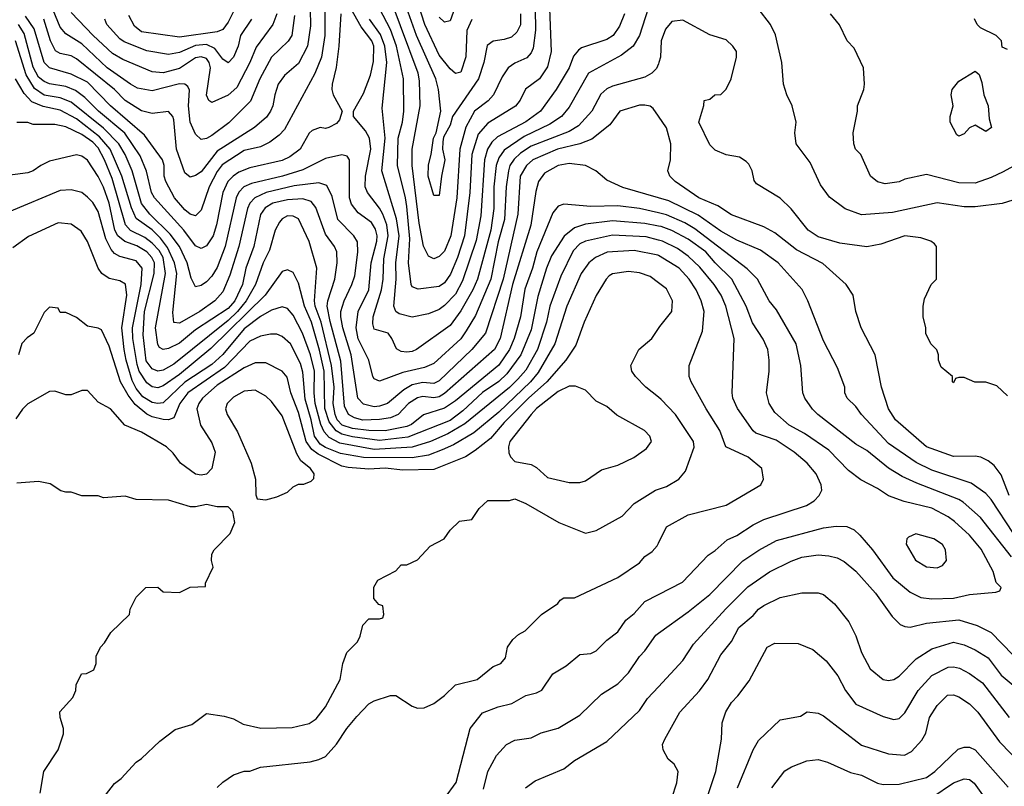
# Model space of a CAD drawing. Header units: inches. Extents: x 1793389 to 1900389, y 320802 to 470796.
# Tile 723 of 752: x 1857640 to 1861278, y 450656 to 453488. Entities that reach past the tile are written whole.
import ezdxf

# ---------------------------------------------------------------- set-up
doc = ezdxf.new("R2010")
doc.units = ezdxf.units.IN
doc.header["$MEASUREMENT"] = 0
doc.layers.add('B8455', color=7, linetype='Continuous')
doc.layers.add('B8465', color=7, linetype='Continuous')

msp = doc.modelspace()

# ---------------------------------------------------------------- linework, layer by layer
at = {"layer": 'B8455', "color": 2}
for points, elevation in [([(1858485.3, 453630), (1858410, 453479.3), (1858390, 453452.3), (1858370, 453443.6), (1858230, 453423.5), (1858090, 453443.6), (1858064.6, 453464.6), (1858043.3, 453503.3)], 330), ([(1859544, 453530), (1859546, 453450), (1859537.4, 453382.6), (1859530, 453365.2), (1859513.3, 453346.7), (1859470, 453327), (1859444.9, 453310), (1859422.9, 453277.1), (1859390.4, 453210), (1859371.5, 453188.5), (1859320.4, 453150), (1859288.4, 453091.6), (1859266.7, 453010), (1859254.7, 452830), (1859232.9, 452690), (1859210, 452633.2), (1859190, 452612.7), (1859170, 452605.2), (1859150, 452614), (1859131.5, 452651.5), (1859116.3, 452736.3), (1859089.7, 452950), (1859089.7, 453010), (1859119.7, 453170), (1859117.4, 453262.6), (1859112.4, 453290), (1858981.6, 453641.6)], 342), ([(1859290, 453649.4), (1859230, 453484), (1859210, 453479), (1859190, 453497.2)], 330), ([(1858711.8, 453590), (1858714.4, 453465.6), (1858703.7, 453390), (1858670, 453326.6), (1858618.3, 453281.7), (1858595.5, 453250), (1858582.4, 453210), (1858575.8, 453170), (1858566.4, 453150), (1858551.5, 453128.5), (1858507.3, 453090), (1858370, 453002.4), (1858310, 452926.6), (1858290, 452912.3), (1858270, 452906), (1858250, 452922), (1858219.7, 453010), (1858210, 453118), (1858206, 453130), (1858190, 453149.2), (1858130, 453142), (1858090, 453151.8), (1858030, 453189.6), (1857989.8, 453229.8), (1857850, 453343.6), (1857830, 453354.7), (1857790, 453363.6), (1857772.8, 453372.8), (1857754, 453410), (1857729.7, 453490)], 346), ([(1859490.3, 453510.3), (1859490, 453469), (1859477.4, 453442.6), (1859456.7, 453423.3), (1859430, 453414.5), (1859390, 453409.3), (1859366.7, 453393.3), (1859354.4, 453330), (1859335.8, 453270), (1859239.1, 453130), (1859230, 453098), (1859206.4, 453053.6), (1859203.5, 453036.5), (1859202.8, 453010), (1859210.4, 452970), (1859198, 452910), (1859190, 452838), (1859170, 452838), (1859149.6, 452910), (1859150, 452952), (1859160.9, 452990), (1859169.4, 453050), (1859179, 453070), (1859196, 453150), (1859188, 453230), (1859177.4, 453270), (1859106.2, 453430), (1859063.5, 453550)], 338), ([(1859310, 453489.2), (1859291.7, 453448.3), (1859288.6, 453351.4), (1859270, 453294), (1859250, 453289.2), (1859230, 453306), (1859190, 453357), (1859136.8, 453470), (1859101.8, 453581.8)], 334), ([(1858767.7, 453532.2), (1858767.6, 453430), (1858755.3, 453350), (1858730.3, 453289.7), (1858618, 453082), (1858598.9, 453061.1), (1858564.6, 453035.4), (1858530, 453018.7), (1858470, 453005.1), (1858388.5, 452951.5), (1858370, 452927.3), (1858340.3, 452870), (1858310, 452784), (1858290, 452763.7), (1858270, 452769.5), (1858250, 452785.1), (1858211.8, 452830), (1858179.6, 452890), (1858173.6, 452910), (1858173.6, 452950), (1858167.3, 452970), (1858101.5, 453061.5), (1857975.1, 453170), (1857890, 453256.9), (1857830, 453286.9), (1857750, 453309.7), (1857730, 453329.6), (1857693.9, 453453.9), (1857661.3, 453501.3)], 350), ([(1858655.8, 453504.2), (1858645.5, 453430), (1858631.7, 453408.3), (1858570, 453349.3), (1858527, 453270), (1858492.9, 453187.1), (1858412.8, 453107.2), (1858350, 453060.7), (1858330, 453049.4), (1858310, 453046), (1858290, 453065.2), (1858269.8, 453109.8), (1858263.5, 453170), (1858267.6, 453227.6), (1858261.2, 453241.2), (1858250, 453249.5), (1858230, 453251.1), (1858130, 453224.7), (1858075.1, 453235.1), (1858050, 453249.6), (1857963.6, 453310), (1857870, 453398.9), (1857810, 453435.6), (1857790, 453460.9), (1857763.7, 453523.7)], 342), ([(1858590.3, 453509.7), (1858574.9, 453470), (1858513.9, 453386.1), (1858490.3, 453330), (1858441.8, 453238.2), (1858410, 453209.6), (1858350, 453182.7), (1858339, 453190), (1858329.7, 453209.7), (1858345.1, 453310), (1858339.7, 453330), (1858330, 453344.5), (1858310, 453351.1), (1858290, 453346.6), (1858230, 453308.3), (1858170, 453291.3), (1858130, 453295.1), (1858020.6, 453340.6), (1857983.3, 453363.3), (1857911.5, 453430), (1857830, 453514.5)], 338), ([(1859961.6, 453530), (1859930.3, 453429.7), (1859907.3, 453390), (1859863.4, 453356.6), (1859742, 453290), (1859670, 453165.2), (1859642, 453130), (1859598.4, 453101.6), (1859503.4, 453056.6), (1859430, 453005.6), (1859410, 452978), (1859400.8, 452950), (1859392.4, 452870), (1859391.3, 452790), (1859380.2, 452710), (1859331.5, 452530), (1859314, 452490), (1859270, 452412), (1859230, 452358.4), (1859106, 452270), (1859090, 452262), (1859070, 452259.5), (1859050, 452262), (1859031.8, 452271.8), (1859015.1, 452310), (1859001.2, 452330), (1858950, 452345.2), (1858944.2, 452364.2), (1858946, 452390), (1858976.8, 452490), (1858982.7, 452530), (1858984.9, 452604.9), (1859001.8, 452690), (1858996.1, 452730), (1858981.5, 452770), (1858970, 452791.8), (1858925.1, 452850), (1858916.9, 452870), (1858917.4, 452910), (1858936.9, 453010), (1858933, 453050), (1858917.1, 453077.1), (1858873.2, 453130), (1858873.2, 453150), (1858910, 453216), (1858936.4, 453283.6), (1858946.9, 453333.1), (1858948.7, 453390), (1858941, 453410), (1858902.3, 453462.3), (1858864, 453530)], 354), ([(1859597, 453530), (1859603.7, 453370), (1859590, 453314), (1859560.5, 453270), (1859508.5, 453231.5), (1859488.6, 453191.4), (1859471.5, 453168.5), (1859370, 453105.6), (1859334.5, 453065.5), (1859310.2, 452989.8), (1859303.2, 452850), (1859283.2, 452690), (1859257.7, 452610), (1859232.1, 452547.9), (1859210, 452516.2), (1859190, 452502.9), (1859112.1, 452492.1), (1859090, 452501.2), (1859086, 452510), (1859076, 452590), (1859081.6, 452678.4), (1859070, 452798), (1859066, 452830), (1859035.4, 452950), (1859038.9, 453050), (1859054, 453110), (1859058.9, 453150), (1859058.7, 453270), (1859032, 453390), (1859010, 453452), (1858970, 453529.2)], 346), ([(1858826.4, 453510), (1858819.6, 453390), (1858808.9, 453311.1), (1858794.9, 453250), (1858793, 453230), (1858798, 453210), (1858832, 453150), (1858821.4, 453118.6), (1858810, 453105.2), (1858782, 453090), (1858770, 453086), (1858750, 453089.2), (1858721.1, 453078.9), (1858710, 453069), (1858676.3, 453010), (1858638.7, 452981.3), (1858610, 452968), (1858490, 452940.5), (1858450, 452924.7), (1858428.2, 452910), (1858408.5, 452890), (1858390.3, 452850), (1858367.6, 452730), (1858354.6, 452690), (1858330, 452652.7), (1858310, 452642.7), (1858290, 452652.7), (1858246, 452710), (1858138.7, 452830), (1858126.6, 452850), (1858108.7, 452928.7), (1858085.6, 452985.6), (1858028.3, 453068.3), (1857931.2, 453150), (1857881.1, 453201.1), (1857846.2, 453226.2), (1857810, 453241.5), (1857750, 453251.1), (1857730, 453259.7), (1857710, 453276.3), (1857690, 453312.3), (1857657.1, 453437.1), (1857636, 453470)], 354), ([(1858497.1, 453490), (1858456.4, 453430), (1858446.7, 453390), (1858430, 453349.2), (1858410, 453329.2), (1858390, 453342.7), (1858361.4, 453381.4), (1858330, 453396.8), (1858290, 453392.8), (1858230, 453367.1), (1858190, 453358.9), (1858110, 453372.8), (1858026.1, 453406.1), (1858010, 453417), (1857962, 453470), (1857954, 453490)], 334), ([(1859874.9, 453510), (1859855.8, 453464.2), (1859833, 453430), (1859810, 453414.5), (1859715.5, 453384.5), (1859704.1, 453375.9), (1859686.7, 453353.3), (1859670.4, 453310), (1859622.4, 453230), (1859563.8, 453150), (1859510, 453111.3), (1859405.1, 453054.9), (1859384.3, 453035.7), (1859368.9, 453010), (1859357.3, 452970), (1859343.4, 452763.4), (1859327.1, 452672.9), (1859276.7, 452523.3), (1859250, 452474), (1859210, 452431.6), (1859190, 452417.6), (1859150, 452402), (1859090, 452389.4), (1859042, 452402), (1859029.7, 452409.7), (1859022.9, 452430), (1859030.9, 452529.1), (1859029.8, 452590), (1859041.8, 452690), (1859032.3, 452752.3), (1858978.3, 452930), (1858989.8, 453050), (1858978.9, 453161.1), (1858996.9, 453330), (1858988.9, 453390), (1858973.4, 453433.4), (1858932.3, 453490)], 350), ([(1860000, 453325.2), (1859992.5, 453307.5), (1859976, 453290), (1859950, 453276), (1859830, 453242.9), (1859810, 453232.3), (1859787.3, 453212.7), (1859753.4, 453150), (1859704.4, 453095.6), (1859670, 453075.4), (1859530, 453020.4), (1859490, 452995.4), (1859467, 452973), (1859451.6, 452950), (1859445.5, 452930), (1859436.9, 452870), (1859431.3, 452750), (1859407.5, 452667.5), (1859380.2, 452530), (1859324.4, 452395.6), (1859290, 452338), (1859270, 452309.6), (1859170, 452217.6), (1859136.3, 452203.7), (1859055.1, 452184.9), (1858970, 452153.2), (1858950, 452161.2), (1858944.5, 452170), (1858929.5, 452230), (1858890, 452309.3), (1858883.5, 452350), (1858891.2, 452410), (1858929.8, 452490.2), (1858938.7, 452590), (1858959.8, 452670), (1858960.4, 452690), (1858954.4, 452714.4), (1858939.3, 452739.3), (1858890, 452775.1), (1858866, 452806), (1858858.9, 452830), (1858858, 452970), (1858850, 452984), (1858830, 452989.4), (1858770, 452975.6), (1858686.6, 452933.4), (1858611, 452910), (1858496.7, 452883.3), (1858468.2, 452870), (1858449.3, 452850.7), (1858439.6, 452830), (1858398.9, 452650), (1858370, 452572.7), (1858350, 452540.9), (1858330, 452519.5), (1858310, 452506), (1858290, 452501.2), (1858273.3, 452533.3), (1858259.1, 452590), (1858230.6, 452650.6), (1858196.2, 452696.2), (1858121.3, 452770), (1858090, 452809.6), (1858056, 452930), (1858029.8, 452990), (1858006, 453030), (1857950, 453087.4), (1857830, 453183.5), (1857790, 453199.8), (1857730, 453209.8), (1857694.1, 453234.1), (1857664.1, 453284.1), (1857625.1, 453410)], 358), ([(1860000, 453131.4), (1859980.2, 453160.2), (1859970, 453169), (1859950, 453172.7), (1859930, 453172.7), (1859858, 453150), (1859820.9, 453099.1), (1859753.8, 453046.2), (1859710.2, 453029.8), (1859627.3, 453010), (1859536.3, 452970), (1859512.4, 452950), (1859488.9, 452910), (1859480.2, 452770), (1859426, 452530), (1859361.6, 452330), (1859310.2, 452269.8), (1859190, 452153.6), (1859170, 452143.5), (1859130, 452147.2), (1859090, 452139.1), (1859058.8, 452121.2), (1858999.1, 452070), (1858970, 452059.7), (1858950, 452058.3), (1858910, 452068), (1858889.7, 452090), (1858864.5, 452250), (1858834.2, 452350), (1858827.1, 452390), (1858827.1, 452410), (1858838.3, 452450), (1858867.6, 452510), (1858878, 452542), (1858889.6, 452629.6), (1858887.8, 452667.8), (1858875.1, 452690), (1858815.6, 452750), (1858795.1, 452835.1), (1858775.4, 452875.4), (1858745.8, 452885.8), (1858654, 452874), (1858550.2, 452849.8), (1858508.2, 452830), (1858490.3, 452810), (1858481.7, 452790), (1858450.3, 452650), (1858416.2, 452543.8), (1858390, 452482.7), (1858360.5, 452450), (1858305.5, 452410), (1858230, 452367), (1858210, 452369.2), (1858206.3, 452406.3), (1858220.9, 452550), (1858211.9, 452590), (1858186.6, 452646.6), (1858160.6, 452680.6), (1858130, 452712), (1858070, 452754), (1858053, 452793), (1858017.2, 452910), (1857974, 453010), (1857935.4, 453055.4), (1857850, 453122), (1857790, 453153.5), (1857726.8, 453166.8), (1857684.6, 453184.6), (1857656, 453216), (1857624.2, 453270)], 362), ([(1860000, 452829.6), (1859868.1, 452868.1), (1859810, 452895.3), (1859769.2, 452929.2), (1859730, 452949.2), (1859670, 452956.2), (1859630, 452949.6), (1859579.2, 452920.8), (1859557.1, 452890), (1859547.1, 452852.9), (1859528.5, 452728.5), (1859460.7, 452510), (1859415.2, 452310), (1859394.9, 452270), (1859210, 452106.9), (1859190, 452094.7), (1859170, 452091), (1859130, 452095.4), (1859110, 452091.2), (1859077.1, 452070), (1859038, 452030), (1859010, 452017.7), (1858970, 452010.9), (1858908.1, 452008.1), (1858876.8, 452016.8), (1858854.5, 452030), (1858840.3, 452060.3), (1858827.1, 452227.1), (1858787.4, 452372.6), (1858776.4, 452430), (1858778.9, 452450), (1858804.7, 452530), (1858813.6, 452590), (1858811.8, 452630), (1858803.7, 452650), (1858770, 452696), (1858734.6, 452794.6), (1858716.8, 452816.8), (1858685.7, 452825.7), (1858630, 452822.7), (1858574.8, 452810), (1858547.4, 452792.6), (1858530, 452769), (1858504.6, 452650), (1858475.6, 452570), (1858463.6, 452510), (1858435.5, 452450), (1858410, 452421), (1858290, 452342), (1858230, 452292.6), (1858190, 452273.3), (1858169.6, 452269.6), (1858157, 452277), (1858150, 452288.7), (1858142.3, 452350), (1858178.8, 452550), (1858169.8, 452610), (1858154.9, 452634.9), (1858130, 452662.2), (1858102.9, 452682.9), (1858049, 452709), (1858031.1, 452730), (1857981.1, 452901.1), (1857953.8, 452970), (1857930, 453015.1), (1857910, 453035.3), (1857870, 453064), (1857810, 453092.4), (1857770, 453100.5), (1857690, 453101.2), (1857670, 453108.7), (1857630, 453108)], 366), ([(1860000, 452774.4), (1859930, 452791.1), (1859850, 452800.5), (1859750, 452797.6), (1859650, 452806), (1859630, 452799), (1859610, 452774), (1859550.3, 452630), (1859534.6, 452570), (1859507, 452493), (1859490.2, 452389.8), (1859466.5, 452310), (1859450.3, 452270), (1859410, 452211.5), (1859250, 452079.7), (1859210, 452052.4), (1859131.5, 452028.5), (1859087.1, 451992.9), (1859070, 451985.3), (1858990, 451968.9), (1858930, 451969.8), (1858870, 451977.3), (1858831.5, 451990), (1858812.9, 452010), (1858805.5, 452030), (1858798.5, 452070), (1858801.5, 452130), (1858792.4, 452210), (1858754, 452370), (1858731.8, 452430), (1858728.8, 452450), (1858737.6, 452570), (1858710, 452669), (1858670, 452752.7), (1858650, 452762.7), (1858630, 452763.7), (1858610, 452752.3), (1858599.9, 452740.1), (1858583.8, 452710), (1858563, 452637), (1858539.5, 452590), (1858511.5, 452510), (1858476.2, 452450), (1858444.2, 452410), (1858410, 452376.8), (1858210, 452215.8), (1858170, 452192.8), (1858150, 452189.7), (1858130, 452198), (1858107.7, 452227.7), (1858096.6, 452323.4), (1858101.6, 452410), (1858137.2, 452550), (1858138.2, 452590), (1858128.3, 452610), (1858109.6, 452630), (1858072.9, 452652.9), (1858029, 452669), (1858002.3, 452690), (1857992, 452710), (1857970.6, 452810.6), (1857950, 452869.4), (1857930, 452909.3), (1857890, 452969), (1857870, 452984), (1857850, 452988.7), (1857750, 452965.2), (1857718, 452950), (1857690.4, 452929.6), (1857670, 452922.7), (1857510, 452901.2)], 370), ([(1860000, 452725.4), (1859950, 452734.7), (1859830, 452744.4), (1859730, 452732.8), (1859690, 452718.7), (1859651.5, 452688.5), (1859604.9, 452615.1), (1859586.5, 452570), (1859554.7, 452465.3), (1859530, 452342.7), (1859491.6, 452250), (1859440, 452180), (1859410, 452151.1), (1859350, 452111.1), (1859277.4, 452042.6), (1859230, 452007.4), (1859074.1, 451945.9), (1858970, 451933.2), (1858870, 451946.6), (1858830, 451956.5), (1858808.8, 451968.8), (1858783, 452003), (1858768, 452052), (1858764.6, 452190), (1858747.6, 452267.6), (1858717.8, 452370), (1858692.8, 452430), (1858670, 452515.3), (1858650, 452554), (1858630, 452564), (1858610, 452557.2), (1858546.7, 452470), (1858346.4, 452273.6), (1858230, 452177.2), (1858170, 452135.8), (1858150, 452128.2), (1858130, 452131.2), (1858110, 452146), (1858081.8, 452190), (1858073.7, 452213.7), (1858058, 452310), (1858056.2, 452350), (1858088.7, 452510), (1858092.6, 452570), (1858070, 452596.9), (1858010, 452613.6), (1857990, 452624.5), (1857978.5, 452638.5), (1857958.2, 452678.2), (1857930, 452779.3), (1857910, 452812.7), (1857890, 452832.7), (1857870, 452849.2), (1857850, 452855.1), (1857830, 452859.5), (1857790, 452857), (1857601.7, 452778.3)], 374), ([(1860000, 452673.8), (1859954.7, 452685.3), (1859830, 452692.4), (1859730, 452669.6), (1859710, 452660.5), (1859685.3, 452634.7), (1859638.9, 452541.1), (1859598.9, 452430), (1859586.7, 452370), (1859553.8, 452270), (1859510, 452193.6), (1859480.3, 452159.7), (1859450, 452129.7), (1859284.7, 451995.3), (1859222.3, 451957.7), (1859157.3, 451930), (1859090, 451908.8), (1858950, 451900.2), (1858823.1, 451923.1), (1858784, 451944), (1858765.6, 451965.6), (1858753.1, 451993.1), (1858732.3, 452070), (1858727.9, 452110), (1858728.8, 452190), (1858714.8, 452250), (1858685.4, 452330), (1858650, 452396), (1858630, 452420.9), (1858610, 452427), (1858570, 452415.1), (1858530, 452391.2), (1858470, 452346), (1858390, 452251.3), (1858350, 452214.3), (1858250, 452148.7), (1858170, 452072.6), (1858150, 452069.7), (1858130, 452073.7), (1858094.8, 452094.8), (1858070, 452125.6), (1858055.2, 452155.2), (1858032.8, 452230), (1858025.6, 452270), (1858017.8, 452350), (1858035.4, 452470), (1858031.3, 452511.3), (1858010, 452523.7), (1857970, 452532), (1857943.7, 452550), (1857929.5, 452570), (1857890, 452669), (1857867.2, 452707.2), (1857830, 452732.7), (1857782.5, 452737.5), (1857672.8, 452687.2), (1857615.2, 452644.8)], 378), ([(1860000, 452617.2), (1859998.2, 452618.2), (1859910, 452635.8), (1859810.3, 452629.7), (1859767.7, 452610), (1859743, 452590), (1859714.9, 452550), (1859661.3, 452430), (1859617, 452290), (1859555.1, 452184.9), (1859527.6, 452150), (1859410, 452038.3), (1859318.2, 451961.8), (1859242.7, 451917.3), (1859200.9, 451899.1), (1859150, 451879.7), (1859090, 451869.8), (1858910, 451870.7), (1858825.6, 451885.6), (1858770, 451907), (1858750, 451920.4), (1858728.9, 451950), (1858717, 452010), (1858694.3, 452085.7), (1858686, 452186), (1858678, 452218), (1858640.7, 452290), (1858610, 452318), (1858590, 452326.6), (1858566.6, 452326.6), (1858530, 452318.7), (1858490, 452300.5), (1858396.8, 452203.2), (1858261.1, 452110), (1858231.7, 452070), (1858210, 452017.2), (1858190.4, 452009.6), (1858170, 452011.3), (1858130, 452021.1), (1858110, 452031.1), (1858066.1, 452066.1), (1858040.4, 452100.4), (1858012.1, 452150), (1857970, 452282), (1857942, 452342), (1857930, 452348.7), (1857890, 452355.3), (1857850, 452388), (1857810, 452406), (1857790, 452406), (1857782, 452422), (1857750, 452426), (1857730, 452406), (1857692, 452330), (1857667.1, 452312.9), (1857648, 452292), (1857635.5, 452250)], 382), ([(1860000, 452516.3), (1859970, 452539.3), (1859930, 452552.3), (1859890, 452558), (1859830.6, 452549.4), (1859818.5, 452541.5), (1859806.8, 452530), (1859770, 452468.7), (1859725.5, 452370), (1859694.9, 452285.1), (1859658, 452230), (1859587.2, 452150), (1859519.5, 452090), (1859430, 452000.5), (1859379.3, 451940.7), (1859323.4, 451896.6), (1859287.4, 451872.6), (1859170, 451826), (1859056.2, 451823.8), (1858990, 451830.9), (1858930, 451826.9), (1858853.5, 451833.5), (1858830, 451838.9), (1858742.5, 451882.5), (1858720, 451900), (1858698.8, 451930), (1858670, 452037.2), (1858642, 452110), (1858627.8, 452167.8), (1858609.6, 452189.6), (1858550, 452220.9), (1858510, 452220.7), (1858470, 452202.4), (1858370, 452137.7), (1858314.9, 452090), (1858301.6, 452070), (1858294.9, 452050), (1858308.2, 451990), (1858350, 451924.7), (1858362.8, 451890), (1858350.5, 451829.5), (1858330, 451809.2), (1858310, 451805.2), (1858290, 451809.3), (1858234, 451850), (1858206.8, 451886.8), (1858182, 451910), (1858090, 451964), (1858028, 451990), (1857975.3, 452050), (1857930, 452075.3), (1857890, 452118), (1857870, 452118), (1857830, 452102), (1857810, 452102), (1857770, 452115.3), (1857750, 452114), (1857670, 452069), (1857650, 452049), (1857626, 452014)], 386), ([(1860000, 452093.2), (1859954, 452130), (1859915.3, 452170), (1859902, 452190), (1859898, 452210), (1859928, 452270), (1859975.3, 452310), (1860000, 452347.8)], 386), ([(1857716, 450630), (1857729.4, 450710.6), (1857782, 450790), (1857802, 450850), (1857802, 450870), (1857789, 450910), (1857788.9, 450931.1), (1857836.4, 450983.6), (1857848, 451010), (1857848.9, 451031.1), (1857868.9, 451071.1), (1857887.3, 451072.7), (1857914, 451086), (1857922, 451110), (1857923.1, 451136.9), (1857938, 451170), (1857953.6, 451186.4), (1857976.4, 451223.6), (1858046, 451290), (1858048, 451310), (1858070, 451354), (1858106, 451390), (1858150, 451392), (1858170, 451374), (1858230, 451372), (1858270, 451392), (1858326, 451394), (1858326, 451406), (1858354.6, 451465.4), (1858348.7, 451490), (1858350, 451514), (1858358, 451530), (1858418, 451590), (1858435.3, 451630), (1858428, 451670), (1858410, 451688), (1858370, 451688.7), (1858330, 451697.2), (1858290, 451688), (1858271.6, 451688.4), (1858190, 451713.2), (1858070, 451715.3), (1858030, 451728), (1857950, 451722), (1857930, 451728.7), (1857870, 451728.7), (1857830, 451742), (1857810, 451742), (1857792, 451748), (1857752.9, 451772.9), (1857710, 451782), (1857630, 451775.3)], 390), ([(1857957.5, 450622.5), (1857990, 450666), (1858014.8, 450685.2), (1858070, 450744.7), (1858090, 450758), (1858158, 450822), (1858214.6, 450865.4), (1858276, 450884), (1858330, 450924.7), (1858395.3, 450915.3), (1858430, 450904.7), (1858466, 450886), (1858530.6, 450870.6), (1858646.6, 450873.4), (1858710, 450887.7), (1858735.3, 450904.7), (1858769.3, 450950), (1858824, 451050), (1858834, 451110), (1858849.3, 451150.7), (1858888, 451190), (1858898, 451210), (1858908.4, 451251.6), (1858930, 451274), (1858970, 451274), (1858982, 451278), (1858986, 451290), (1858982, 451322), (1858967.3, 451327.3), (1858948, 451350), (1858948.9, 451391.1), (1858963.1, 451416.9), (1859030, 451452), (1859050, 451474), (1859070, 451474), (1859110, 451492), (1859156.4, 451543.6), (1859208, 451570), (1859230, 451602), (1859264.7, 451635.3), (1859310, 451642), (1859338, 451682), (1859370, 451711.3), (1859450, 451711.3), (1859470, 451718), (1859510, 451701), (1859632, 451630), (1859730, 451591), (1859770, 451601), (1859865.6, 451654.4), (1859910, 451701), (1859988.7, 451750), (1860000, 451753.8)], 386), ([(1858370, 450651.3), (1858390, 450671.3), (1858430, 450698), (1858470, 450711.3), (1858490, 450711.3), (1858530, 450726), (1858713.6, 450746.4), (1858745.6, 450754.4), (1858770, 450766), (1858810, 450811), (1858849.3, 450870), (1858885.8, 450914.2), (1858930, 450961), (1858950, 450971), (1859010, 450991.3), (1859030, 450991.3), (1859090, 450951.3), (1859110, 450944.7), (1859134.6, 450945.4), (1859170, 450962), (1859210, 450991.3), (1859250, 451030.8), (1859330, 451051), (1859390, 451098), (1859418, 451110), (1859435.3, 451130), (1859442, 451170), (1859462, 451198), (1859482.7, 451217.3), (1859508, 451230), (1859568, 451290), (1859628.4, 451331.6), (1859636.4, 451343.6), (1859650, 451352), (1859690, 451352), (1859850, 451426.8), (1859930, 451481), (1859950, 451504.7), (1859976.5, 451523.5), (1859995.5, 451544.5), (1860000, 451553.6)], 382), ([(1859210, 450611.3), (1859253.2, 450670), (1859304.5, 450870), (1859350, 450926.8), (1859408, 450950), (1859458, 450962), (1859510, 450990.8), (1859550, 451001), (1859569.3, 451010.7), (1859610, 451071), (1859658.9, 451101.1), (1859710, 451142.8), (1859750, 451146.8), (1859770, 451156), (1859810, 451196), (1859850, 451226), (1859879, 451270), (1859910, 451294.8), (1859950, 451338.8), (1860000, 451364.4)], 378), ([(1859354.2, 450645.8), (1859369.6, 450710.4), (1859401.2, 450770), (1859439, 450810), (1859470, 450826.8), (1859530, 450834.8), (1859566.8, 450853.2), (1859629.5, 450870.5), (1859710, 450918.8), (1859790, 450996), (1859850, 451034.8), (1859890, 451074.8), (1859930, 451136), (1859950, 451156), (1859990, 451214), (1860000, 451221.2)], 374), ([(1859508.7, 450650), (1859544.1, 450675.9), (1859650, 450720.7), (1859690, 450750.8), (1859810, 450821), (1859930, 450936), (1859960.1, 450979.9), (1860000, 451023.2)], 370)]:
    msp.add_lwpolyline(points, dxfattribs=dict(at, elevation=elevation))
at = {"layer": 'B8455', "color": 2, "elevation": 390}
for points in [[(1859694, 452134), (1859670, 452134), (1859630, 452114), (1859550, 452051.3), (1859530.3, 452030), (1859450.5, 451930), (1859445.5, 451910), (1859447.7, 451887.7), (1859453.4, 451873.4), (1859470, 451856), (1859530, 451844.9), (1859550, 451834), (1859590, 451797.3), (1859670, 451778.8), (1859710, 451778.8), (1859730, 451784.7), (1859790, 451824.7), (1859850, 451842.8), (1859909.3, 451870.7), (1859956.5, 451903.5), (1859974, 451930), (1859968, 451950), (1859948, 451970), (1859846.8, 452026.8), (1859810, 452059), (1859770, 452079), (1859730, 452119)], [(1858510, 452119.3), (1858470, 452115.1), (1858430, 452093.2), (1858406.8, 452070), (1858401, 452050), (1858406.8, 452030), (1858445.2, 451965.2), (1858494.8, 451850), (1858511.3, 451790), (1858512.7, 451732.7), (1858518, 451718), (1858550, 451714), (1858590, 451724.7), (1858630, 451742), (1858650, 451762), (1858670, 451772), (1858690, 451772), (1858716.4, 451783.6), (1858727.3, 451792.7), (1858728, 451810), (1858714, 451830), (1858678.6, 451858.6), (1858663.6, 451883.6), (1858610, 452024), (1858570, 452077.2), (1858550, 452097.2)]]:
    msp.add_lwpolyline(points, close=True, dxfattribs=at)
at = {"layer": 'B8465', "color": 2}
for points, elevation in [([(1861310, 452821.2), (1861270, 452809.3), (1861170, 452796.2), (1861130, 452796.2), (1861030, 452811.8), (1860864.7, 452775.3), (1860750, 452766.6), (1860690, 452789), (1860632.5, 452832.5), (1860598.6, 452878.6), (1860560.2, 452960.2), (1860509.2, 453030), (1860504, 453070), (1860508.7, 453110), (1860494, 453170), (1860474, 453210), (1860462.7, 453250), (1860456, 453330), (1860432.5, 453432.5), (1860414, 453470), (1860369, 453530)], 354), ([(1861290, 452098), (1861250, 452135.3), (1861210, 452149), (1861168.7, 452148.7), (1861130, 452166), (1861110, 452166), (1861098, 452162), (1861090, 452146), (1861086, 452150), (1861086, 452170), (1861044.7, 452204.7), (1861035.3, 452230), (1861035.3, 452250), (1861028.9, 452268.9), (1861006, 452290), (1860988.4, 452328.4), (1860988, 452350), (1860978, 452390), (1860978, 452430), (1860983.1, 452456.9), (1861008, 452510), (1861028, 452530), (1861028, 452650), (1861020.4, 452660.4), (1861006, 452670), (1860970, 452682), (1860910, 452689), (1860821.4, 452658.6), (1860770, 452649.4), (1860670, 452662.9), (1860590, 452685.6), (1860552.7, 452710), (1860490, 452789), (1860450, 452829), (1860362, 452882), (1860353.6, 452893.6), (1860346.6, 452930), (1860334.5, 452954.5), (1860324.4, 452964.4), (1860300.1, 452980.1), (1860250, 452989.4), (1860210, 453006.6), (1860190, 453025.2), (1860149, 453110), (1860168.4, 453171.6), (1860168.7, 453190), (1860190, 453194), (1860208.9, 453211.1), (1860230, 453212), (1860250, 453232), (1860269, 453270), (1860289, 453350), (1860288.7, 453370), (1860275.3, 453390), (1860250, 453414), (1860190, 453432.3), (1860090, 453486.6), (1860050, 453481.2), (1860026.6, 453453.4), (1860010.7, 453410), (1860007.7, 453350), (1860002, 453330), (1860000, 453325.2)], 358), ([(1861312.5, 452947.5), (1861273.8, 452926.2), (1861230, 452904.5), (1861170, 452884.5), (1861110, 452885.1), (1860990, 452916), (1860910, 452899), (1860890, 452889.2), (1860838, 452882), (1860810, 452889.2), (1860784, 452910), (1860748, 452990), (1860728.7, 453010), (1860722, 453030), (1860719, 453070), (1860735.3, 453150), (1860735.3, 453170), (1860759, 453230), (1860762, 453250), (1860758, 453310), (1860723.1, 453383.1), (1860698, 453410), (1860668.9, 453468.9), (1860635.3, 453510)], 350), ([(1861290, 453378), (1861270, 453386), (1861268, 453410), (1861248, 453430), (1861190, 453458), (1861178, 453470), (1861168.4, 453491.6)], 346), ([(1861296.2, 451730), (1861266.2, 451806.2), (1861240.7, 451840.7), (1861218.4, 451858.4), (1861191.8, 451871.8), (1861170, 451875.1), (1861090, 451874.5), (1860990, 451909.6), (1860876, 452010), (1860849.6, 452050), (1860823.7, 452130), (1860801.2, 452250), (1860749.4, 452349.4), (1860729.2, 452410), (1860719, 452470), (1860694, 452510), (1860607.3, 452587.3), (1860510, 452638.4), (1860430, 452700.7), (1860390, 452722.9), (1860270, 452767), (1860220.1, 452800.1), (1860149.2, 452830), (1860062, 452890), (1860042, 452910), (1860035.3, 452930), (1860045.2, 452970), (1860046, 453030), (1860030, 453088), (1860000, 453131.4)], 362), ([(1861311.6, 451590), (1861230, 451716), (1861210, 451738), (1861156.1, 451776.1), (1861010, 451824.2), (1860952.3, 451852.3), (1860850, 451922.9), (1860750, 452029.2), (1860730, 452059), (1860697.2, 452090), (1860689.3, 452110), (1860689.2, 452130), (1860661.5, 452201.5), (1860610, 452302), (1860552.3, 452450), (1860531.5, 452491.5), (1860442.7, 452590), (1860377.1, 452637.1), (1860290, 452673.6), (1860230, 452706.3), (1860146.3, 452766.3), (1860038.4, 452818.4), (1860000, 452829.6)], 366), ([(1861304.2, 451504.2), (1861190, 451649.5), (1861125.6, 451705.6), (1861110, 451715.6), (1860955.2, 451775.2), (1860900.7, 451800.7), (1860850, 451831.8), (1860770, 451897), (1860730, 451919.5), (1860589.2, 452030), (1860569.6, 452049.6), (1860541.2, 452090), (1860533.2, 452110), (1860526.6, 452210), (1860509.4, 452290), (1860436.1, 452416.1), (1860409.4, 452450), (1860366, 452530), (1860328.2, 452568.2), (1860134.9, 452714.9), (1860097.7, 452737.7), (1860030, 452767.2), (1860000, 452774.4)], 370), ([(1860000, 451221.2), (1860110, 451300.7), (1860190, 451364.9), (1860311.4, 451488.6), (1860371.4, 451528.6), (1860436.6, 451563.4), (1860610, 451610.4), (1860656.8, 451616.8), (1860696.3, 451616.3), (1860723.4, 451603.4), (1860744.1, 451584.1), (1860790.7, 451530), (1860865.8, 451425.9), (1860930, 451373.4), (1860970, 451353.4), (1861010, 451348.2), (1861090, 451350.6), (1861150, 451364.9), (1861247.3, 451372.7), (1861262, 451378), (1861266, 451390), (1861248.4, 451408.4), (1861237.2, 451450), (1861192.2, 451532.2), (1861150, 451583.7), (1861093.6, 451633.6), (1861070, 451651.8), (1861010, 451682.9), (1860907.9, 451707.9), (1860849.6, 451729.6), (1860810, 451756), (1860747.5, 451787.5), (1860702.7, 451822.7), (1860630, 451898), (1860539.4, 451959.4), (1860482.7, 451990), (1860430, 452037.2), (1860409.3, 452070), (1860399.3, 452110), (1860409.4, 452190), (1860409.4, 452230), (1860403.7, 452270), (1860387.6, 452307.6), (1860348.2, 452368.2), (1860323.6, 452430), (1860271.5, 452530), (1860210, 452589.6), (1860175.6, 452630), (1860110, 452677.7), (1860050, 452709.7), (1860010, 452723.5), (1860000, 452725.4)], 374), ([(1860000, 451364.4), (1860089, 451410), (1860184, 451510), (1860210, 451526.8), (1860254, 451566), (1860290, 451582), (1860350, 451622), (1860390, 451642), (1860546.8, 451693.2), (1860575.3, 451710), (1860594, 451730), (1860604, 451750), (1860601.2, 451770), (1860582.7, 451810), (1860550, 451849.2), (1860501.2, 451890), (1860434.8, 451934.7), (1860360.5, 451960.5), (1860349.7, 451969.7), (1860291.7, 452051.7), (1860275.1, 452090), (1860272.7, 452110), (1860279.5, 452310), (1860249.6, 452430), (1860231.6, 452470), (1860205.6, 452510), (1860153.4, 452573.4), (1860110, 452614.7), (1860070, 452642.6), (1860015.1, 452670), (1860000, 452673.8)], 378), ([(1860000, 451553.6), (1860030, 451614.8), (1860110, 451658.8), (1860250, 451694.8), (1860378, 451770), (1860388, 451790), (1860382, 451830), (1860331.7, 451871.7), (1860249.6, 451909.6), (1860226.6, 451970), (1860176, 452050), (1860121.2, 452150), (1860114, 452170), (1860114, 452210), (1860163.2, 452336.8), (1860169.5, 452410), (1860158.4, 452450), (1860139.6, 452490), (1860114, 452530), (1860076.2, 452570), (1860000, 452617.2)], 382), ([(1860000, 452347.8), (1860004.8, 452355.2), (1860049, 452410), (1860052.3, 452450), (1860030, 452493.2), (1860000, 452516.3)], 386), ([(1860000, 451753.8), (1860030, 451764), (1860075.3, 451790), (1860100.2, 451819.8), (1860131.7, 451908.3), (1860129.3, 451930), (1860062.7, 452030), (1860010, 452085.2), (1860000, 452093.2)], 386), ([(1860000, 451023.2), (1860090, 451121), (1860130, 451181), (1860248.5, 451311.5), (1860330, 451393.4), (1860410, 451448), (1860490, 451487.7), (1860530, 451502), (1860590, 451510.5), (1860630, 451507.7), (1860659.9, 451499.9), (1860685.8, 451485.8), (1860730, 451450.8), (1860802, 451370), (1860863.4, 451283.4), (1860893.7, 451253.7), (1860910, 451246), (1860930, 451244), (1860990, 451258), (1861110, 451270.4), (1861178, 451250), (1861230, 451224), (1861310, 451142)], 370), ([(1860050, 450612), (1860068.4, 450668.4), (1860073.2, 450710), (1860058, 450738), (1860036.4, 450756.4), (1860018, 450790), (1860015.3, 450810), (1860024, 450830), (1860079, 450930), (1860151.5, 451008.5), (1860182.7, 451050), (1860230, 451141), (1860269.6, 451190.4), (1860297.2, 451242.8), (1860350, 451287.3), (1860370, 451310.7), (1860390, 451324), (1860450, 451353.4), (1860530, 451370.8), (1860590, 451370.8), (1860610, 451364.7), (1860650.5, 451330.5), (1860703.5, 451263.5), (1860730, 451212), (1860750.7, 451150), (1860782.8, 451090), (1860830, 451050.8), (1860850, 451046.8), (1860870, 451050.8), (1860890, 451062.8), (1860952.7, 451127.3), (1861010, 451163.8), (1861090, 451188.2), (1861130, 451178.4), (1861170, 451160.4), (1861218, 451130), (1861266.5, 451066.5), (1861310.6, 451030)], 366), ([(1860170, 450584.7), (1860212, 450710), (1860232.7, 450830), (1860236, 450890), (1860249.5, 450930.5), (1860270, 450966), (1860294, 450990), (1860334.8, 451045.2), (1860402, 451170), (1860430, 451184.7), (1860516.4, 451183.6), (1860570, 451161), (1860619.9, 451119.9), (1860663.4, 451063.4), (1860690.7, 451010), (1860730, 450958.8), (1860830, 450914), (1860870, 450902.8), (1860890, 450906.8), (1860910, 450926.8), (1860959.5, 451010), (1861010, 451065.5), (1861070, 451095.5), (1861090, 451097.1), (1861111.9, 451091.9), (1861150, 451073), (1861198, 451038), (1861296.3, 450910)], 362), ([(1860292, 450650), (1860349.5, 450790.5), (1860370, 450824.7), (1860450, 450901), (1860524.7, 450915.3), (1860550, 450931.3), (1860590, 450926), (1860610, 450916), (1860750, 450808), (1860850, 450776.3), (1860909.4, 450770.6), (1860935.3, 450784.7), (1860973.8, 450826.2), (1860987.5, 450852.5), (1861002, 450910), (1861030, 450954.8), (1861067.5, 450992.5), (1861090, 450994), (1861110, 450986.8), (1861150, 450960.7), (1861180.7, 450930), (1861260.7, 450820.7), (1861387.3, 450690)], 358), ([(1860419.3, 450650), (1860467.5, 450712.5), (1860492.1, 450727.9), (1860548, 450750), (1860590, 450754.8), (1860625.2, 450745.2), (1860710, 450707.3), (1860750, 450697.3), (1860810, 450667.7), (1860830, 450662), (1860890, 450663.8), (1860990, 450688), (1861021.2, 450710), (1861107.2, 450792.8), (1861130, 450800.7), (1861150, 450800.7), (1861170.7, 450790), (1861292.1, 450652.1)], 354), ([(1861010, 450614.9), (1861090, 450668.4), (1861130, 450683), (1861150, 450680.5), (1861167.1, 450667.1), (1861222, 450590)], 350)]:
    msp.add_lwpolyline(points, dxfattribs=dict(at, elevation=elevation))
for points, elevation in [([(1861210, 453075.3), (1861170, 453098), (1861150, 453088), (1861130, 453066), (1861110, 453058), (1861103.1, 453063.1), (1861078, 453110), (1861078, 453130), (1861088.7, 453170), (1861081.2, 453210), (1861085.2, 453230), (1861110, 453261), (1861170, 453298), (1861185.4, 453285.4), (1861195.5, 453255.5), (1861202.8, 453210), (1861218.8, 453170), (1861222, 453122), (1861230.8, 453090)], 346), ([(1860951.6, 451588.4), (1860923.5, 451576.5), (1860918, 451570), (1860916, 451550), (1860950, 451491.3), (1860990, 451466.8), (1861030, 451462.8), (1861050, 451471.3), (1861064, 451490), (1861061.2, 451530), (1861050, 451548.7), (1861018, 451570)], 378)]:
    msp.add_lwpolyline(points, close=True, dxfattribs=dict(at, elevation=elevation))

doc.saveas('drawing.dxf')
